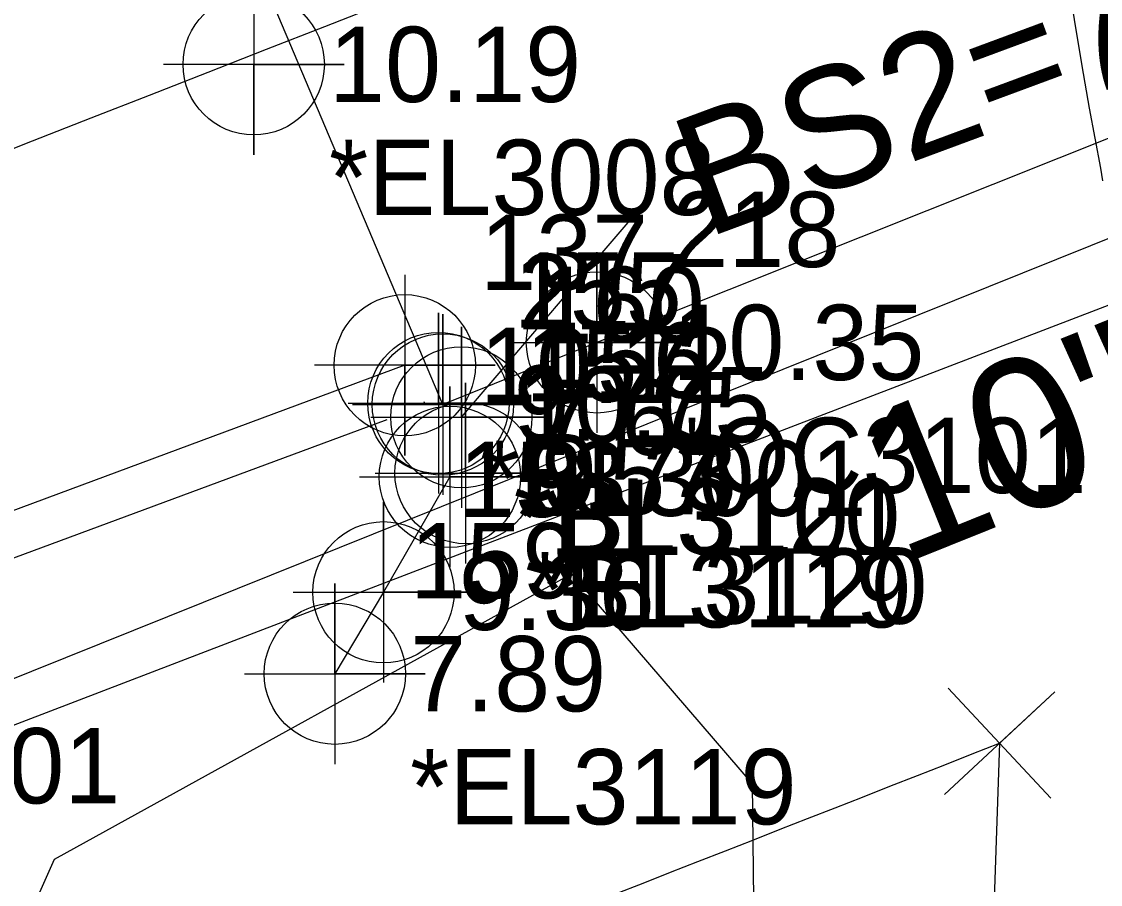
# Model space of a CAD drawing. Extents: x 2597630 to 2605918, y 617194 to 635093.
# Drawn here: x 2604047.61 to 2604083.41, y 618660.8 to 618689.44 of the extents above; entities that cross this region are included whole.
import ezdxf

# ---------------------------------------------------------------- set-up
doc = ezdxf.new("R2010")
doc.units = 0
for name, color, linetype in [('COGO Default Chain', 7, 'Continuous'), ('COGO Default Curve', 7, 'Continuous'), ('Exist DTM Crownline Cogo Comment', 7, 'Continuous'), ('Exist DTM Crownline Cogo Elevation', 7, 'Continuous'), ('Exist DTM Crownline Cogo Point CELL', 7, 'Continuous'), ('Exist Guardrail', 7, 'Continuous'), ('Exist Horizontal Alignment', 7, 'Continuous'), ('Exist Hydro Stream or Body of Water', 7, 'Continuous'), ('Exist Property Corner CELL', 7, 'Continuous'), ('Exist Property Line', 7, 'Continuous'), ('Exist Right of Way Line', 7, 'Continuous'), ('Exist Roads EOP', 7, 'Continuous'), ('Exist Roads EOP Cogo Comment', 7, 'Continuous'), ('Exist Roads EOP Cogo Elevation', 7, 'Continuous'), ('Exist Roads EOP Cogo Number', 7, 'Continuous'), ('Exist Roads EOP Cogo Point CELL', 7, 'Continuous'), ('Exist Structure Major Bridge Seat Cogo Elevation', 7, 'Continuous'), ('Exist Structure Major Bridge Seat Cogo Number', 7, 'Continuous'), ('Exist Structure Major Bridge Seat Cogo Point CELL', 7, 'Continuous'), ('Exist Structure Major Bridge Seat Leader', 7, 'Continuous'), ('Exist Structure Major Bridge Seat Top Elevation', 7, 'Continuous'), ('Exist Structure Major Bridge WW', 7, 'Continuous'), ('Exist Structure Major Bridge WW Cogo Comment', 7, 'Continuous'), ('Exist Structure Major Bridge WW Cogo Elevation', 7, 'Continuous'), ('Exist Structure Major Bridge WW Cogo Number', 7, 'Continuous'), ('Exist Structure Major Bridge WW Cogo Point CELL', 7, 'Continuous'), ('Exist Structure Major Deck Tunnel Box Culvert', 7, 'Continuous'), ('Exist Structure Major Deck Tunnel Box Culvert Cogo Comment', 7, 'Continuous'), ('Exist Structure Major Deck Tunnel Box Culvert Cogo Elevation', 7, 'Continuous'), ('Exist Structure Major Deck Tunnel Box Culvert Cogo Number', 7, 'Continuous'), ('Exist Structure Major Deck Tunnel Box Culvert Cogo Point CELL', 7, 'Continuous'), ('Exist Structure Minor Head and End Wall Cogo Comment', 7, 'Continuous'), ('Exist Structure Minor Head and End Wall Cogo Elevation', 7, 'Continuous'), ('Exist Structure Minor Head and End Wall Cogo Number', 7, 'Continuous'), ('Exist Structure Minor Head and End Wall Cogo Point CELL', 7, 'Continuous'), ('Exist Utilities Water UG Line SUE LOS C', 7, 'Continuous'), ('Exist Utilities Water UG Line SUE LOS C Text', 7, 'Continuous'), ('Exist Vegetation Woods Line', 7, 'Continuous')]:
    doc.layers.add(name, color=color, linetype=linetype)

# ---------------------------------------------------------------- blocks, each defined once
blk = doc.blocks.new('EXIST STRUCTURE MAJOR BRIDGE SEAT COGO POINT')
at = {"layer": 'Exist Structure Major Bridge Seat Cogo Point CELL'}
blk.add_lwpolyline([(-0.06, 0), (0.06, 0), (0, 0), (0, 0.06), (0, -0.06)], dxfattribs=at)
blk.add_circle((0, 0), 0.04688, dxfattribs=at)
blk = doc.blocks.new('EXIST DTM CROWNLINE COGO POINT')
at = {"layer": 'Exist DTM Crownline Cogo Point CELL'}
blk.add_lwpolyline([(0, 0.06), (0, -0.06), (0, 0), (0.06, 0), (-0.06, 0)], dxfattribs=at)
blk.add_circle((0, 0), 0.04688, dxfattribs=at)
blk = doc.blocks.new('EXIST ROADS EOP COGO POINT')
at = {"layer": 'Exist Roads EOP Cogo Point CELL'}
blk.add_lwpolyline([(0, 0.06), (0, -0.06), (0, 0), (0.06, 0), (-0.06, 0)], dxfattribs=at)
blk.add_circle((0, 0), 0.04688, dxfattribs=at)
blk = doc.blocks.new('EXIST STRUCTURE MINOR HEAD AND END WALL COGO POINT')
at = {"layer": 'Exist Structure Minor Head and End Wall Cogo Point CELL'}
blk.add_lwpolyline([(-0.06, 0), (0.06, 0), (0, 0), (0, 0.06), (0, -0.06)], dxfattribs=at)
blk.add_circle((0, 0), 0.04688, dxfattribs=at)
blk = doc.blocks.new('EXIST STRUCTURE MAJOR BRIDGE WW COGO POINT')
at = {"layer": 'Exist Structure Major Bridge WW Cogo Point CELL'}
blk.add_lwpolyline([(-0.06, 0), (0.06, 0), (0, 0), (0, 0.06), (0, -0.06)], dxfattribs=at)
blk.add_circle((0, 0), 0.04688, dxfattribs=at)
blk = doc.blocks.new('EXIST STRUCTURE MAJOR DECK TUNNEL BOX CULVERT COGO POINT')
at = {"layer": 'Exist Structure Major Deck Tunnel Box Culvert Cogo Point CELL'}
blk.add_lwpolyline([(-0.06, 0), (0.06, 0), (0, 0), (0, 0.06), (0, -0.06)], dxfattribs=at)
blk.add_circle((0, 0), 0.04688, dxfattribs=at)

msp = doc.modelspace()

# ---------------------------------------------------------------- linework, layer by layer
at = {"layer": 'COGO Default Chain'}
msp.add_line((2604025.781, 618657.828), (2604635.42, 618891.582), dxfattribs=at)
msp.add_line((2604025.781, 618657.828), (2604635.42, 618891.582), dxfattribs=at)
msp.add_arc((2597632.588, 635089.507), 17613.895, 290.3221155, 292.0583016, dxfattribs=at)
msp.add_arc((2597632.588, 635089.507), 17613.895, 290.3221155, 292.0583016, dxfattribs=at)
msp.add_arc((2597632.588, 635089.507), 17613.895, 290.3221155, 292.0583016, dxfattribs=at)
msp.add_arc((2597632.588, 635089.507), 17613.895, 290.3221155, 292.0583016, dxfattribs=at)
msp.add_arc((2597632.588, 635089.507), 17613.895, 290.3221155, 292.0583016, dxfattribs=at)
msp.add_arc((2597632.588, 635089.507), 17613.895, 290.3221155, 292.0583016, dxfattribs=at)
at = {"layer": 'COGO Default Curve'}
msp.add_arc((2597632.588, 635089.507), 17613.895, 290.3221155, 292.0583016, dxfattribs=at)
msp.add_arc((2597632.588, 635089.507), 17613.895, 290.3221155, 292.0583016, dxfattribs=at)
at = {"layer": 'Exist Guardrail'}
msp.add_lwpolyline([(2604059.732, 618676.217), (2604036.52, 618667.624), (2604034.721, 618666.608), (2604034.156, 618664.52), (2604034.305, 618663.39)], dxfattribs=at)
at = {"layer": 'Exist Horizontal Alignment'}
msp.add_arc((2597632.588, 635089.507), 17613.895, 290.3221155, 292.0583016, dxfattribs=at)
at = {"layer": 'Exist Hydro Stream or Body of Water'}
msp.add_lwpolyline([(2604079.436, 618713.93), (2604079.767, 618710.215), (2604080.243, 618705.943), (2604080.811, 618701.424), (2604081.419, 618696.971), (2604082.012, 618692.895), (2604082.539, 618689.506), (2604082.793, 618687.973), (2604083.043, 618686.561), (2604083.41, 618684.573), (2604083.483, 618684.153)], dxfattribs=at)
at = {"layer": 'Exist Property Corner CELL'}
msp.add_line((2604080.067, 618665.484), (2604080.067, 618665.484), dxfattribs=at)
msp.add_lwpolyline([(2604078.362, 618667.313), (2604081.771, 618663.656), (2604080.067, 618665.484), (2604081.895, 618667.189), (2604078.238, 618663.78)], dxfattribs=at)
at = {"layer": 'Exist Property Line'}
msp.add_line((2604080.067, 618665.484), (2604078.353, 618616.69), dxfattribs=at)
at = {"layer": 'Exist Right of Way Line'}
for radius, start, end in [(17584.22, 290.3221155, 291.5057379), (17644.22, 291.0267478, 291.4331797)]:
    msp.add_arc((2597632.588, 635089.507), radius, start, end, dxfattribs=at)
at = {"layer": 'Exist Roads EOP'}
msp.add_line((2604060.323, 618678.03), (2604034.633, 618668.486), dxfattribs=at)
msp.add_spline([(2603230.17, 618389.98), (2603282.929, 618409.597), (2603332.773, 618427.868), (2603388.167, 618448.413), (2603437.203, 618466.721), (2603490.778, 618486.527), (2603539.039, 618504.558), (2603597.451, 618526.156), (2603651.053, 618545.972), (2603705.208, 618566.084), (2603762.02, 618587.183), (2603820.334, 618609.162), (2603876.341, 618629.99), (2603934.909, 618652.28), (2603996.409, 618675.568), (2604033.216, 618689.957), (2604052.01, 618697.199)], degree=3, dxfattribs=at)
at = {"layer": 'Exist Structure Major Bridge Seat Leader'}
msp.add_lwpolyline([(2604062.202, 618676.302), (2604068.33, 618683.456), (2604068.33, 618683.456)], dxfattribs=at)
at = {"layer": 'Exist Structure Major Bridge WW'}
msp.add_lwpolyline([(2604061.822, 618674.328), (2604059.617, 618670.495), (2604058.002, 618667.791)], dxfattribs=at)
at = {"layer": 'Exist Structure Major Deck Tunnel Box Culvert'}
for p, q in [((2604061.588, 618676.727), (2604052.256, 618698.794)), ((2604061.588, 618676.727), (2604052.256, 618698.794)), ((2604091.779, 618688.789), (2604066.702, 618678.789)), ((2604091.779, 618688.789), (2604066.702, 618678.789)), ((2604066.702, 618678.789), (2604061.588, 618676.727)), ((2604066.702, 618678.789), (2604061.588, 618676.727))]:
    msp.add_line(p, q, dxfattribs=at)
msp.add_lwpolyline([(2604060.995, 618676.762), (2604060.97, 618676.816)], dxfattribs=at)
at = {"layer": 'Exist Utilities Water UG Line SUE LOS C'}
msp.add_line((2604045.533, 618666.916), (2604610.82, 618894.017), dxfattribs=at)
at = {"layer": 'Exist Vegetation Woods Line'}
msp.add_lwpolyline([(2604051.95, 618544.317), (2604059.004, 618556.708), (2604063.197, 618581.698), (2604061.638, 618592.233), (2604046.516, 618614.444), (2604040.266, 618629.722), (2604040.902, 618644.119), (2604048.697, 618661.636), (2604065.856, 618671.104), (2604071.851, 618664.137), (2604072.004, 618650.709), (2604073.743, 618624.348), (2604075.836, 618609.022), (2604081.199, 618587.339), (2604077.83, 618574.35), (2604069.779, 618551.235)], dxfattribs=at)

# ---------------------------------------------------------------- block references
at = {"layer": 'Exist DTM Crownline Cogo Point CELL', "xscale": 50, "yscale": 50}
msp.add_blockref('EXIST DTM CROWNLINE COGO POINT', (2604055.311, 618688.017), dxfattribs=at)
msp.add_blockref('EXIST DTM CROWNLINE COGO POINT', (2604055.311, 618688.017), dxfattribs=at)
at = {"layer": 'Exist Roads EOP Cogo Point CELL', "xscale": 50, "yscale": 50}
msp.add_blockref('EXIST ROADS EOP COGO POINT', (2604060.323, 618678.03), dxfattribs=at)
msp.add_blockref('EXIST ROADS EOP COGO POINT', (2604060.323, 618678.03), dxfattribs=at)
at = {"layer": 'Exist Structure Major Bridge Seat Cogo Point CELL', "xscale": 50, "yscale": 50}
msp.add_blockref('EXIST STRUCTURE MAJOR BRIDGE SEAT COGO POINT', (2604062.202, 618676.302), dxfattribs=at)
msp.add_blockref('EXIST STRUCTURE MAJOR BRIDGE SEAT COGO POINT', (2604062.202, 618676.302), dxfattribs=at)
msp.add_blockref('EXIST STRUCTURE MAJOR BRIDGE SEAT COGO POINT', (2604062.202, 618676.302), dxfattribs=at)
msp.add_blockref('EXIST STRUCTURE MAJOR BRIDGE SEAT COGO POINT', (2604062.202, 618676.302), dxfattribs=at)
at = {"layer": 'Exist Structure Major Bridge WW Cogo Point CELL', "xscale": 50, "yscale": 50}
for p in [(2604061.822, 618674.328), (2604061.822, 618674.328), (2604061.822, 618674.328), (2604059.617, 618670.495), (2604059.617, 618670.495), (2604059.617, 618670.495), (2604058.002, 618667.791), (2604058.002, 618667.791), (2604058.002, 618667.791)]:
    msp.add_blockref('EXIST STRUCTURE MAJOR BRIDGE WW COGO POINT', p, dxfattribs=at)
at = {"layer": 'Exist Structure Major Deck Tunnel Box Culvert Cogo Point CELL', "xscale": 50, "yscale": 50}
for p in [(2604066.702, 618678.789), (2604066.702, 618678.789), (2604061.588, 618676.727), (2604061.588, 618676.727)]:
    msp.add_blockref('EXIST STRUCTURE MAJOR DECK TUNNEL BOX CULVERT COGO POINT', p, dxfattribs=at)
at = {"layer": 'Exist Structure Minor Head and End Wall Cogo Point CELL', "xscale": 50, "yscale": 50}
for p in [(2604061.441, 618676.775), (2604061.441, 618676.775), (2604062.342, 618674.449), (2604062.342, 618674.449)]:
    msp.add_blockref('EXIST STRUCTURE MINOR HEAD AND END WALL COGO POINT', p, dxfattribs=at)

# ---------------------------------------------------------------- texts
at = {"layer": 'Exist DTM Crownline Cogo Comment'}
msp.add_text('*EL3008', height=2.5, dxfattribs=at).set_placement((2604057.811, 618683.017))
at = {"layer": 'Exist DTM Crownline Cogo Elevation'}
msp.add_text('10.19', height=2.5, dxfattribs=at).set_placement((2604057.811, 618686.767))
at = {"layer": 'Exist Roads EOP Cogo Comment'}
for s, p in [('*BL3001', (2604062.823, 618673.03)), ('*OC3001', (2604037.133, 618663.486))]:
    msp.add_text(s, height=2.5, dxfattribs=at).set_placement(p)
at = {"layer": 'Exist Roads EOP Cogo Elevation'}
msp.add_text('10.12', height=2.5, dxfattribs=at).set_placement((2604062.823, 618676.78))
at = {"layer": 'Exist Roads EOP Cogo Number'}
msp.add_text('137', height=2.5, dxfattribs=at).set_placement((2604062.823, 618680.53))
at = {"layer": 'Exist Structure Major Bridge Seat Cogo Elevation'}
msp.add_text('7.61', height=2.5, dxfattribs=at).set_placement((2604064.702, 618675.052))
msp.add_text('7.61', height=2.5, dxfattribs=at).set_placement((2604064.702, 618675.052))
msp.add_text('7.61', height=2.5, dxfattribs=at).set_placement((2604064.702, 618675.052))
at = {"layer": 'Exist Structure Major Bridge Seat Cogo Number'}
msp.add_text('160', height=2.5, dxfattribs=at).set_placement((2604064.702, 618678.802))
msp.add_text('160', height=2.5, dxfattribs=at).set_placement((2604064.702, 618678.802))
msp.add_text('160', height=2.5, dxfattribs=at).set_placement((2604064.702, 618678.802))
at = {"layer": 'Exist Structure Major Bridge Seat Top Elevation'}
msp.add_text("BS2=7.61'", height=4, rotation=20.3433, dxfattribs=at).set_placement((2604070.321, 618682.231))
at = {"layer": 'Exist Structure Major Bridge WW Cogo Comment'}
for s, p in [('*BL3119', (2604064.322, 618669.328)), ('*EL3119', (2604060.502, 618662.791))]:
    msp.add_text(s, height=2.5, dxfattribs=at).set_placement(p)
at = {"layer": 'Exist Structure Major Bridge WW Cogo Elevation'}
for s, p in [('9.57', (2604064.322, 618673.078)), ('9.36', (2604062.117, 618669.245)), ('7.89', (2604060.502, 618666.541))]:
    msp.add_text(s, height=2.5, dxfattribs=at).set_placement(p)
at = {"layer": 'Exist Structure Major Bridge WW Cogo Number'}
for s, p in [('157', (2604064.322, 618676.828)), ('158', (2604062.117, 618672.995)), ('159', (2604060.502, 618670.291))]:
    msp.add_text(s, height=2.5, dxfattribs=at).set_placement(p)
at = {"layer": 'Exist Structure Major Deck Tunnel Box Culvert Cogo Comment'}
for s, p in [('*OC3101', (2604069.202, 618673.789)), ('*BL3101', (2604064.088, 618671.727))]:
    msp.add_text(s, height=2.5, dxfattribs=at).set_placement(p)
at = {"layer": 'Exist Structure Major Deck Tunnel Box Culvert Cogo Elevation'}
for s, p in [('10.35', (2604069.202, 618677.539)), ('10.05', (2604064.088, 618675.477))]:
    msp.add_text(s, height=2.5, dxfattribs=at).set_placement(p)
at = {"layer": 'Exist Structure Major Deck Tunnel Box Culvert Cogo Number'}
for s, p in [('218', (2604069.202, 618681.289)), ('217', (2604064.088, 618679.227))]:
    msp.add_text(s, height=2.5, dxfattribs=at).set_placement(p)
at = {"layer": 'Exist Structure Minor Head and End Wall Cogo Comment'}
for s, p in [('*BL3120', (2604063.941, 618671.775)), ('*EL3120', (2604064.842, 618669.449))]:
    msp.add_text(s, height=2.5, dxfattribs=at).set_placement(p)
at = {"layer": 'Exist Structure Minor Head and End Wall Cogo Elevation'}
for s, p in [('9.77', (2604063.941, 618675.525)), ('9.73', (2604064.842, 618673.199))]:
    msp.add_text(s, height=2.5, dxfattribs=at).set_placement(p)
at = {"layer": 'Exist Structure Minor Head and End Wall Cogo Number'}
for s, p in [('155', (2604063.941, 618679.275)), ('156', (2604064.842, 618676.949))]:
    msp.add_text(s, height=2.5, dxfattribs=at).set_placement(p)
at = {"layer": 'Exist Utilities Water UG Line SUE LOS C Text'}
msp.add_text('10" HDPE', height=5, rotation=21.8876, dxfattribs=at).set_placement((2604076.791, 618671.391))

doc.saveas('drawing.dxf')
